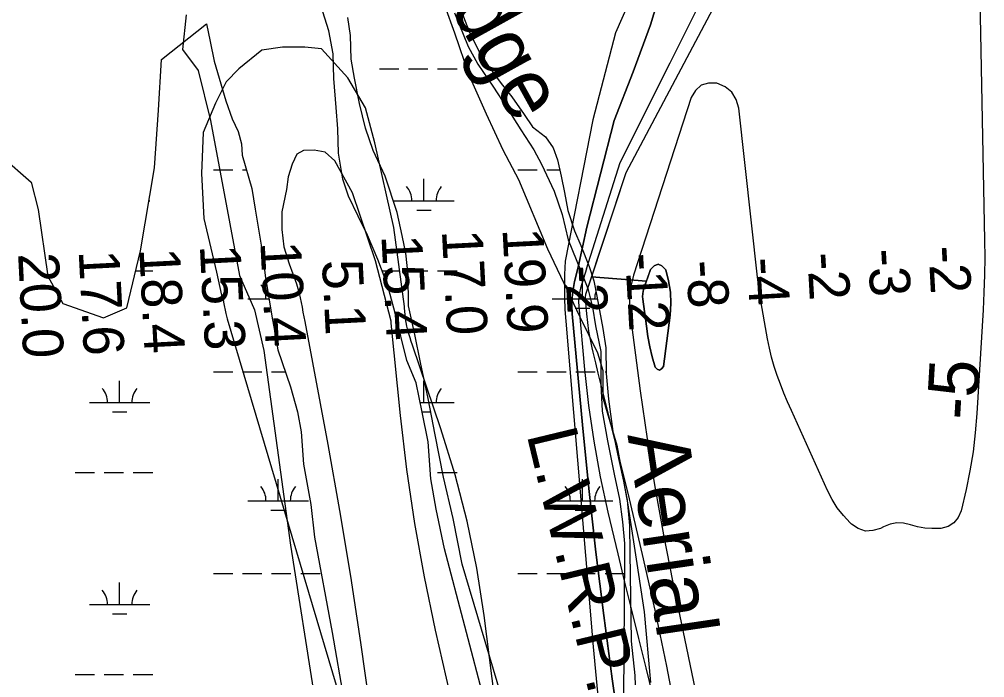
# Model space of a CAD drawing. Extents: x 3535183 to 3573198, y 534952 to 560562.
# Drawn here: x 3550386 to 3551978, y 556961 to 558046 of the extents above; entities that cross this region are included whole.
import ezdxf

# ---------------------------------------------------------------- set-up
doc = ezdxf.new("R2010")
doc.units = 0
for name, color, linetype in [('V-RIVR-EDGE', 7, 'Continuous'), ('V-RIVR-IDEN', 7, 'Continuous'), ('V-RIVR-RANG', 7, 'Continuous'), ('V-SITE-VEGE', 7, 'Continuous'), ('V-TOPO-DPTH', 7, 'Continuous'), ('V-TOPO-MINR', 7, 'Continuous'), ('V-TOPO-MINR-IDEN', 7, 'Continuous'), ('V-TOPO-WATR', 7, 'Continuous'), ('V-TOPO-WATR-IDEN', 7, 'Continuous'), ('V-WETL-SWMP', 7, 'Continuous')]:
    doc.layers.add(name, color=color, linetype=linetype)

msp = doc.modelspace()

# ---------------------------------------------------------------- linework, layer by layer
at = {"layer": 'V-RIVR-EDGE'}
msp.add_lwpolyline([(3551088.3, 558068.1), (3551103.8, 558024.2), (3551127.7, 557955.1), (3551156.3, 557890.8), (3551183.8, 557831.3), (3551209.5, 557782.6), (3551257.2, 557667.9), (3551311, 557556.1), (3551339.7, 557496.6), (3551348.6, 557467.7), (3551348.5, 557422.7), (3551371.7, 557344.6), (3551389.5, 557249.7), (3551404.8, 557149.4), (3551416.7, 557070.1), (3551427.2, 556953.6)], dxfattribs=at)
at = {"layer": 'V-SITE-VEGE'}
for p, q in [((3550661.7, 558053.9), (3550655.6, 557996.5)), ((3550655.6, 557996.5), (3550681.3, 557961.9)), ((3550681.3, 557961.9), (3550701.6, 557879.8)), ((3550701.6, 557879.8), (3550749.7, 557624.2)), ((3550749.7, 557624.2), (3550774.4, 557567.6)), ((3550774.4, 557567.6), (3550789.9, 557500.5)), ((3550789.9, 557500.5), (3550833.7, 557179.6)), ((3550833.7, 557179.6), (3550903.9, 556732.3))]:
    msp.add_line(p, q, dxfattribs=at)
for points in [[(3551103.9, 558056.8), (3551126.7, 558001.7), (3551142.5, 557972.5), (3551167.2, 557936), (3551190.9, 557900), (3551213.7, 557864.5), (3551234.9, 557831.4), (3551247.3, 557807.6), (3551268.6, 557763.3), (3551281.6, 557724.8), (3551291.6, 557682.8), (3551312, 557633.1), (3551323.9, 557602.9), (3551331.5, 557572.2), (3551336.6, 557541.4), (3551345.2, 557499), (3551345.6, 557445.2), (3551347.3, 557400.8), (3551356.5, 557351.5), (3551367.6, 557296.9), (3551376.2, 557255.4), (3551381.3, 557218.3), (3551384.5, 557182.7), (3551384.6, 557165.1), (3551382.5, 556927.2)], [(3551226.2, 556781.1), (3551116.5, 557148.5), (3551101.8, 557223.7), (3551085.7, 557292), (3551072, 557361.8), (3551060.4, 557421.3), (3551048.2, 557480.8), (3551038.6, 557526.7), (3551028, 557574), (3551027.7, 557625.3), (3551024, 557660.9), (3551018, 557690.2), (3551009.4, 557727.8), (3550989.9, 557787.7), (3550970.1, 557830.1), (3550957.1, 557867.1), (3550947.6, 557907.6), (3550939, 557949.1), (3550933.9, 557980.8), (3550932.6, 558019.9), (3550928, 558049.2)]]:
    msp.add_lwpolyline(points, dxfattribs=at)
at = {"layer": 'V-TOPO-DPTH'}
for points in [[(3551786, 558630.2), (3551786.3, 558624.5), (3551786.7, 558611.2), (3551786.6, 558598), (3551785.8, 558584.8), (3551784.5, 558571.5), (3551782.8, 558558.3), (3551780.9, 558545.2), (3551778.8, 558532), (3551386.5, 557793.2), (3551329.9, 557622)], [(3551778.8, 558532), (3551386.5, 557793.2), (3551320.2, 557592.7), (3551319.5, 557589.2), (3551319.4, 557585.6), (3551321.7, 557560.9), (3551323.3, 557546.8), (3551325.3, 557532.7), (3551327.8, 557518.8), (3551330.8, 557504.9), (3551332.4, 557497.9), (3551336.5, 557480.5), (3551340.6, 557463.2), (3551344.8, 557445.9), (3551349.1, 557428.6), (3551391.9, 557256), (3551413.7, 557164.4), (3551434.4, 557072.6), (3551453.4, 556980.4), (3551471.3, 556888)], [(3551307.8, 557637.9), (3551322.1, 557703.9), (3551367.3, 557879.4), (3551398.8, 557959.9), (3551427.2, 558037.3), (3551447.5, 558104.9)], [(3550999.6, 557548.8), (3550973.9, 557648.2), (3550936.1, 557760.4), (3550906.8, 557813.2), (3550890.6, 557827.5), (3550872.9, 557830.6), (3550855.3, 557830.4), (3550844.1, 557823.9), (3550836.2, 557807.8), (3550829.9, 557786.9), (3550826.9, 557766), (3550819.1, 557729), (3550819.3, 557700.1), (3550822.8, 557671.2), (3550831.6, 557643.6)], [(3550831.6, 557643.6), (3550843.3, 557610.6), (3550845.7, 557603), (3550848, 557595.3), (3550849.8, 557587.5), (3550851.4, 557579.7), (3550852.8, 557571.9), (3550854.2, 557564), (3550855.7, 557556.1), (3550857.1, 557548.3), (3550895.1, 557345.5), (3550914.5, 557237.1), (3550932.7, 557128.4), (3550949.3, 557019.5), (3550964.7, 556910.4)], [(3551389.5, 554649.9), (3551285.5, 555428), (3551282.6, 555453.2), (3551280.9, 555478.5), (3551274.7, 555663.5), (3551274.3, 555678.7), (3551274.2, 555693.9), (3551274.5, 555709.1), (3551399.1, 556647.3), (3551399.3, 556673.9), (3551398.6, 556700.5), (3551396.5, 556726.9), (3551393.5, 556753.3), (3551364.2, 556959.6), (3551350.1, 557064), (3551337.1, 557168.5), (3551325.6, 557273.2), (3551315.2, 557378.1), (3551298.3, 557561.1), (3551297.7, 557574.5), (3551298, 557587.8), (3551299.6, 557601), (3551302.1, 557614.1), (3551307.8, 557637.9)], [(3551329.9, 557622), (3551420.5, 557614.7), (3551427.2, 557633.8), (3551433.5, 557640), (3551439.8, 557642.6), (3551446.1, 557639.9), (3551452.3, 557633.6), (3551457.1, 557615.2), (3551460.2, 557596.7)], [(3551460.2, 557596.7), (3551457.1, 557615.2), (3551452.3, 557633.6), (3551446.1, 557639.9), (3551439.8, 557642.6), (3551433.5, 557640), (3551427.2, 557633.8), (3551416.4, 557603), (3551415.2, 557598.6), (3551414.4, 557594.2), (3551414.3, 557589.7), (3551414.6, 557585.2), (3551420.5, 557540.7), (3551423.1, 557523.7), (3551426.3, 557506.7), (3551430.2, 557490), (3551434.7, 557473.3), (3551438.5, 557469.6), (3551442.1, 557468.1), (3551445.5, 557470.1), (3551448.7, 557474.4), (3551459.6, 557558.9), (3551460.8, 557577.9), (3551460.2, 557596.7)], [(3551329.4, 557620.4), (3551320.2, 557592.7), (3551319.5, 557589.2), (3551319.4, 557585.6), (3551321.7, 557560.9), (3551323.3, 557546.8), (3551325.3, 557532.7), (3551327.8, 557518.8), (3551330.8, 557504.9), (3551332.4, 557497.9), (3551336.5, 557480.5), (3551340.6, 557463.2), (3551344.8, 557445.9), (3551349.1, 557428.6), (3551391.9, 557256), (3551413.7, 557164.4), (3551434.4, 557072.6), (3551453.4, 556980.4), (3551471.3, 556888)], [(3551460.2, 557596.7), (3551460.8, 557577.9), (3551459.6, 557558.9), (3551448.7, 557474.4), (3551445.5, 557470.1), (3551442.1, 557468.1), (3551438.5, 557469.6), (3551434.7, 557473.3), (3551430.2, 557490), (3551426.3, 557506.7), (3551423.1, 557523.7), (3551420.5, 557540.7), (3551414.6, 557585.2), (3551414.3, 557589.7), (3551414.4, 557594.2), (3551415.2, 557598.6), (3551416.4, 557603), (3551419.8, 557612.5), (3551420.5, 557614.7), (3551329.9, 557622), (3551329.4, 557620.4)], [(3551139, 556749.9), (3551073, 557039.9), (3551054.7, 557127.6), (3551038.6, 557215.7), (3551025.7, 557304.3), (3551015, 557393.3), (3550999.6, 557545.6), (3550999.6, 557548.8)]]:
    msp.add_lwpolyline(points, dxfattribs=at)
at = {"layer": 'V-TOPO-MINR'}
for points in [[(3550576.4, 558620), (3550625.1, 558514.6), (3550680.2, 558449.2), (3550723.9, 558411), (3550769.1, 558377.6), (3550802.9, 558371.4), (3550889.7, 558362.4), (3550978.2, 558353.5), (3551064.9, 558354.1), (3551138.8, 558354.7), (3551185.3, 558358.3), (3551228.7, 558358.6), (3551286.6, 558346.2), (3551334.9, 558335.3), (3551378.5, 558310), (3551398, 558282.8), (3551417.5, 558250.8), (3551422.5, 558222), (3551422.8, 558181.8), (3551413.6, 558123.9), (3551369.4, 558024), (3551332, 557880.7), (3551286.6, 557648)], [(3551321.7, 557635.1), (3551377.5, 557810.4), (3551459.8, 557974.9), (3551504.1, 558063.6), (3551506.4, 558176), (3551502.7, 558241.9), (3551484.6, 558302.8), (3551466.6, 558342.8), (3551424.4, 558393.9), (3551392.1, 558422.5), (3551345.3, 558444.7), (3551300.4, 558441.1), (3551184.9, 558409.7), (3550985.9, 558388.9), (3550878.2, 558396.1), (3550823.5, 558416.5), (3550784.6, 558451.6), (3550757.1, 558485.1), (3550692, 558584.2), (3550671.2, 558620.7)], [(3551965, 558364.2), (3551978.2, 557682.5), (3551978.4, 557653.8), (3551978.1, 557625), (3551977.2, 557596.3), (3551975.8, 557567.6), (3551965.6, 557396.7), (3551962.9, 557365.1), (3551959.2, 557333.7), (3551954, 557302.5), (3551947.7, 557271.4), (3551939.6, 557236.1), (3551934.6, 557225.1), (3551927.7, 557216.3), (3551917.9, 557210.7), (3551906.3, 557207.4), (3551903.4, 557207.1), (3551891.3, 557207), (3551879.4, 557207.8), (3551867.7, 557210.1), (3551856.1, 557213.4), (3551844.7, 557215.8), (3551833.5, 557216.4), (3551822.5, 557214.2), (3551811.6, 557210.1), (3551806.7, 557207.5), (3551793.9, 557203.8), (3551781.6, 557203.1), (3551770, 557207.1), (3551758.7, 557214.3), (3551756.4, 557216.5), (3551745.3, 557228.5), (3551735.2, 557241.2), (3551726.6, 557255.1), (3551719, 557269.6), (3551659.7, 557401.5), (3551653.4, 557415.9), (3551647.4, 557430.3), (3551641.6, 557444.9), (3551636.2, 557459.6), (3551631.3, 557474.4), (3551626.9, 557489.4), (3551623.3, 557504.6), (3551620.2, 557519.9), (3551608.3, 557588.2), (3551607, 557596.5), (3551605.7, 557604.8), (3551604.6, 557613.1), (3551603.6, 557621.5), (3551572.9, 557900.2), (3551568.4, 557914.4), (3551561.4, 557926.4), (3551550.4, 557934.9), (3551536.9, 557941.1), (3551523, 557941), (3551510.9, 557937.6), (3551501.7, 557929.1), (3551494.3, 557917.3), (3551399.5, 557624.8), (3551395.5, 557608.8), (3551392.9, 557592.7), (3551392.6, 557576.4), (3551393.6, 557559.9), (3551410.4, 557434.1), (3551421.8, 557354.8), (3551434.4, 557275.7), (3551448.7, 557196.9), (3551464.1, 557118.3), (3551539.8, 556754.1)], [(3551447.5, 558104.9), (3551427.2, 558037.3), (3551398.8, 557959.9), (3551367.3, 557879.4), (3551322.1, 557703.9), (3551307.8, 557637.9)], [(3551021.5, 557573), (3551004, 557703.1), (3550972.5, 557842.6), (3550957.5, 557900.3), (3550928.3, 557949.9), (3550884.5, 557997.7), (3550857.2, 558000.7), (3550820.2, 558000.5), (3550786.5, 557995.4), (3550748.2, 557964.6), (3550727.5, 557943.5), (3550710.1, 557908), (3550689.6, 557859.7), (3550686.9, 557792.2), (3550690.7, 557718.3), (3550711.4, 557629.7)], [(3550999.6, 557548.8), (3550973.9, 557648.2), (3550936.1, 557760.4), (3550906.8, 557813.2), (3550890.6, 557827.5), (3550872.9, 557830.6), (3550855.3, 557830.4), (3550844.1, 557823.9), (3550836.2, 557807.8), (3550829.9, 557786.9), (3550826.9, 557766), (3550819.1, 557729), (3550819.3, 557700.1), (3550822.8, 557671.2), (3550831.6, 557643.6)], [(3550831.6, 557643.6), (3550843.3, 557610.6), (3550845.7, 557603), (3550848, 557595.3), (3550849.8, 557587.5), (3550851.4, 557579.7), (3550852.8, 557571.9), (3550854.2, 557564), (3550855.7, 557556.1), (3550857.1, 557548.3), (3550895.1, 557345.5), (3550914.5, 557237.1), (3550932.7, 557128.4), (3550949.3, 557019.5), (3550964.7, 556910.4)], [(3551286.6, 557648), (3551285.7, 557625.9), (3551285.3, 557606.6), (3551285.4, 557587.3), (3551286.2, 557568.1), (3551287.4, 557548.9), (3551333, 557012.1), (3551337.7, 556960), (3551342.8, 556907.9), (3551348.5, 556855.8), (3551354.5, 556803.8), (3551364.8, 556719.2), (3551365.8, 556709.5), (3551366.4, 556699.8), (3551366.6, 556690.1), (3551366.5, 556680.4), (3551238.3, 555762.8), (3551237.1, 555728.4), (3551236.5, 555694), (3551236.7, 555659.6), (3551237.5, 555625.2), (3551316, 554804.8)], [(3551307.8, 557637.9), (3551302.1, 557614.1), (3551299.6, 557601), (3551298, 557587.8), (3551297.7, 557574.5), (3551298.3, 557561.1), (3551315.2, 557378.1), (3551325.6, 557273.2), (3551337.1, 557168.5), (3551350.1, 557064), (3551364.2, 556959.6), (3551393.5, 556753.3), (3551396.5, 556726.9), (3551398.6, 556700.5), (3551399.3, 556673.9), (3551399.1, 556647.3), (3551274.5, 555709.1), (3551274.2, 555693.9), (3551274.3, 555678.7), (3551274.7, 555663.5), (3551280.9, 555478.5), (3551282.6, 555453.2), (3551285.5, 555428), (3551389.5, 554649.9)], [(3551460.2, 557596.7), (3551457.1, 557615.2), (3551452.3, 557633.6), (3551446.1, 557639.9), (3551439.8, 557642.6), (3551433.5, 557640), (3551427.2, 557633.8), (3551416.4, 557603), (3551415.2, 557598.6), (3551414.4, 557594.2), (3551414.3, 557589.7), (3551414.6, 557585.2), (3551420.5, 557540.7), (3551423.1, 557523.7), (3551426.3, 557506.7), (3551430.2, 557490), (3551434.7, 557473.3), (3551438.5, 557469.6), (3551442.1, 557468.1), (3551445.5, 557470.1), (3551448.7, 557474.4), (3551459.6, 557558.9), (3551460.8, 557577.9), (3551460.2, 557596.7)], [(3550711.4, 557629.7), (3550720, 557591.9), (3550720.8, 557589), (3550722.1, 557584.7), (3550722.9, 557581.8), (3550723.2, 557580.4), (3550727.2, 557561.7), (3550728.2, 557557.1), (3550729.1, 557552.6), (3550916.6, 556923.2)], [(3551321.7, 557635.1), (3551311.9, 557603.2), (3551310.1, 557595.8), (3551308.9, 557588.4), (3551308.6, 557580.9), (3551308.9, 557573.4), (3551318.4, 557469.5), (3551325.2, 557410.2), (3551333.6, 557351.2), (3551344.5, 557292.5), (3551357, 557234.2), (3551373.4, 557165.3), (3551384.6, 557118.8), (3551395.9, 557072.4), (3551407.4, 557026), (3551419, 556979.7), (3551419.5, 556977.8), (3551430.4, 556932.3)], [(3551193.3, 556748), (3551153.1, 557063.6), (3551140.7, 557141.8), (3551125.2, 557219.3), (3551105, 557295.7), (3551081.7, 557371.4), (3551034.6, 557509.5), (3551032.6, 557515.6), (3551030.7, 557521.7), (3551028.9, 557527.9), (3551027.2, 557534.1), (3551025.7, 557540.4), (3551024.4, 557546.7), (3551023.4, 557553), (3551022.6, 557559.4), (3551021.4, 557571.1), (3551021.5, 557573)], [(3551139, 556749.9), (3551073, 557039.9), (3551054.7, 557127.6), (3551038.6, 557215.7), (3551025.7, 557304.3), (3551015, 557393.3), (3550999.6, 557545.6), (3550999.6, 557548.8)]]:
    msp.add_lwpolyline(points, dxfattribs=at)
at = {"layer": 'V-TOPO-WATR'}
msp.add_lwpolyline([(3551778.8, 558532), (3551386.5, 557793.2), (3551320.2, 557592.7), (3551319.5, 557589.2), (3551319.4, 557585.6), (3551321.7, 557560.9), (3551323.3, 557546.8), (3551325.3, 557532.7), (3551327.8, 557518.8), (3551330.8, 557504.9), (3551332.4, 557497.9), (3551336.5, 557480.5), (3551340.6, 557463.2), (3551344.8, 557445.9), (3551349.1, 557428.6), (3551391.9, 557256), (3551413.7, 557164.4), (3551434.4, 557072.6), (3551453.4, 556980.4), (3551471.3, 556888)], dxfattribs=at)
at = {"layer": 'V-WETL-SWMP'}
for p, q in [((3550621, 557980.1), (3550695, 558038.9)), ((3550695, 558038.9), (3550700.9, 558009.8)), ((3550700.9, 558009.8), (3550707.7, 557977.2)), ((3550615.8, 557896.6), (3550621, 557980.1)), ((3550707.7, 557977.2), (3550726.9, 557912)), ((3550980.3, 557964.6), (3551012.3, 557964.6)), ((3551028.3, 557964.6), (3551060.3, 557964.6)), ((3551076.3, 557964.6), (3551108.3, 557964.6)), ((3550726.9, 557912), (3550737.2, 557882.5)), ((3550609.5, 557801.6), (3550615.8, 557896.6)), ((3550737.2, 557882.5), (3550747.4, 557861.6)), ((3550747.4, 557861.6), (3550752.6, 557841)), ((3550752.6, 557841), (3550753.9, 557822.3)), ((3550356.8, 557820.7), (3550405.7, 557778.2)), ((3550753.9, 557822.3), (3550769.9, 557767.6)), ((3550586.1, 557664.8), (3550609.5, 557801.6)), ((3550706.4, 557798.1), (3550738.4, 557798.1)), ((3550754.4, 557798.1), (3550761, 557798.1)), ((3551208.3, 557798.1), (3551240.3, 557798.1)), ((3551256.3, 557798.1), (3551277.6, 557798.1)), ((3551053.7, 557747.4), (3551053.7, 557783.4)), ((3550405.7, 557778.2), (3550417.6, 557733.1)), ((3550769.9, 557767.6), (3550775.2, 557733.4)), ((3550600.2, 557747.4), (3550601.9, 557747.4)), ((3551003.7, 557747.4), (3551103.7, 557747.4)), ((3550417.6, 557733.1), (3550433.4, 557623.2)), ((3550775.2, 557733.4), (3550787.7, 557660.8)), ((3551041.7, 557731.9), (3551065.7, 557731.9)), ((3550563.5, 557570.8), (3550586.1, 557664.8)), ((3550787.7, 557660.8), (3550791.9, 557624.2)), ((3550433.4, 557623.2), (3550458.1, 557578.2)), ((3550578.2, 557631.9), (3550606.4, 557631.9)), ((3550791.9, 557624.2), (3550802.8, 557557)), ((3550984.8, 557631.9), (3551012.3, 557631.9)), ((3551028.3, 557631.9), (3551060.3, 557631.9)), ((3551076.3, 557631.9), (3551108.3, 557631.9)), ((3551315.2, 557585.5), (3551315.2, 557621.5)), ((3550458.1, 557578.2), (3550525.4, 557554.3)), ((3550763.3, 557585.5), (3550798.2, 557585.5)), ((3551265.2, 557585.5), (3551339.7, 557585.5)), ((3550525.4, 557554.3), (3550563.5, 557570.8)), ((3550802.8, 557557), (3550807.3, 557533.3)), ((3551303.2, 557570.1), (3551327.2, 557570.1)), ((3550807.3, 557533.3), (3550812.6, 557501.5)), ((3550812.6, 557501.5), (3550833.6, 557440.9)), ((3550706.4, 557465.4), (3550738.4, 557465.4)), ((3550754.4, 557465.4), (3550786.4, 557465.4)), ((3550802.4, 557465.4), (3550825.1, 557465.4)), ((3551208.3, 557465.4), (3551240.3, 557465.4)), ((3551256.3, 557465.4), (3551288.3, 557465.4)), ((3551304.3, 557465.4), (3551336.3, 557465.4)), ((3551352.3, 557465.4), (3551354.4, 557465.4)), ((3550551.9, 557414.7), (3550551.9, 557450.7)), ((3551053.7, 557414.7), (3551053.7, 557450.7)), ((3550833.6, 557440.9), (3550845.2, 557399.4)), ((3550501.9, 557414.7), (3550601.9, 557414.7)), ((3551047.5, 557414.7), (3551103.7, 557414.7)), ((3550539.9, 557399.3), (3550563.9, 557399.3)), ((3550845.2, 557399.4), (3550851.2, 557366.8)), ((3551050.8, 557399.3), (3551065.7, 557399.3)), ((3550851.2, 557366.8), (3550855.1, 557313.5)), ((3550855.1, 557313.5), (3550867.2, 557246.7)), ((3550478.4, 557299.3), (3550510.4, 557299.3)), ((3550526.4, 557299.3), (3550558.4, 557299.3)), ((3550574.4, 557299.3), (3550606.4, 557299.3)), ((3550813.3, 557252.8), (3550813.3, 557288.8)), ((3551076.3, 557299.3), (3551108.3, 557299.3)), ((3551315.2, 557252.8), (3551315.2, 557288.8)), ((3550763.3, 557252.8), (3550863.3, 557252.8)), ((3550867.2, 557246.7), (3550873, 557192.7)), ((3551265.2, 557252.8), (3551365.2, 557252.8)), ((3550801.3, 557237.4), (3550825.3, 557237.4)), ((3551303.2, 557237.4), (3551327.2, 557237.4)), ((3550873, 557192.7), (3550902.1, 557036)), ((3550706.4, 557132.8), (3550738.4, 557132.8)), ((3550754.4, 557132.8), (3550786.4, 557132.8)), ((3550802.4, 557132.8), (3550834.4, 557132.8)), ((3550850.4, 557132.8), (3550882.4, 557132.8)), ((3551208.3, 557132.8), (3551240.3, 557132.8)), ((3551256.3, 557132.8), (3551288.3, 557132.8)), ((3551304.3, 557132.8), (3551336.3, 557132.8)), ((3551352.3, 557132.8), (3551384.3, 557132.8)), ((3550551.9, 557082), (3550551.9, 557118)), ((3550501.9, 557082), (3550601.9, 557082)), ((3550539.9, 557066.6), (3550563.9, 557066.6)), ((3550902.1, 557036), (3550924.6, 556907.5)), ((3550478.4, 556966.6), (3550510.4, 556966.6)), ((3550526.4, 556966.6), (3550558.4, 556966.6)), ((3550574.4, 556966.6), (3550606.4, 556966.6))]:
    msp.add_line(p, q, dxfattribs=at)
for points in [[(3551087.5, 557173.9), (3551073.9, 557239.2), (3551065.2, 557288.9), (3551060.4, 557349.9), (3551050.8, 557399.1), (3551040.7, 557447.4), (3551025.3, 557483.9), (3551006.2, 557562.3), (3550994.2, 557607.1), (3550977.8, 557650.5), (3550960.4, 557690.8), (3550945.1, 557722), (3550929.2, 557755.1), (3550919.8, 557782.8), (3550912.7, 557825.7), (3550911.4, 557865.7), (3550908.7, 557901.3), (3550905, 557948.6), (3550904.2, 557989.6), (3550896.6, 558027.6), (3550887.1, 558058.8)], [(3551117.5, 558054.6), (3551128.9, 558024.9), (3551145.8, 557991.3), (3551161.1, 557967.5), (3551180.8, 557940.8), (3551198.5, 557918.5), (3551219.2, 557889.3), (3551232.5, 557868.9), (3551254.1, 557852.5), (3551266.9, 557834.5), (3551273.9, 557815), (3551279.9, 557787.7), (3551285.5, 557760.9), (3551291.1, 557731.2), (3551302, 557697.6), (3551312.4, 557673.8), (3551326.4, 557639.2), (3551333.8, 557615.4), (3551338.9, 557590), (3551348.5, 557536.9), (3551353.6, 557505.2), (3551354.4, 557462.7), (3551358.1, 557420.3), (3551365.3, 557367.2), (3551374.4, 557322.8), (3551382.5, 557285.3), (3551388.6, 557254.1), (3551392.8, 557212.1), (3551393.1, 557167.2), (3551395.6, 557021.4), (3551401.3, 556964.9), (3551403.5, 556902.9)], [(3551154.4, 556918.9), (3551087.5, 557173.9)]]:
    msp.add_lwpolyline(points, dxfattribs=at)
for centre, start, end in [((3550998.5, 557747.9), 359.2282, 40.7718), ((3551109, 557747.9), 139.2282, 180.7718), ((3550758, 557586), 359.2282, 40.7718), ((3551259.9, 557586), 359.2282, 40.7718), ((3551370.4, 557586), 160.0295, 180.7718), ((3550496.6, 557415.2), 359.2282, 40.7718), ((3550607.1, 557415.2), 139.2282, 180.7718), ((3551109, 557415.2), 139.2282, 180.7718), ((3550758, 557253.3), 359.2282, 40.7718), ((3550868.5, 557253.3), 139.2282, 180.7718), ((3551259.9, 557253.3), 359.2282, 40.7718), ((3551370.4, 557253.3), 139.2282, 180.7718), ((3550496.6, 557082.5), 359.2282, 40.7718), ((3550607.1, 557082.5), 139.2282, 180.7718)]:
    msp.add_arc(centre, 35.2, start, end, dxfattribs=at)

# ---------------------------------------------------------------- texts
at = {"layer": 'V-RIVR-IDEN'}
for s, rotation, p in [('Water Edge', 298.9946, (3550862, 558488.4)), ('Aerial ', 278.4289, (3551389.2, 557361.3))]:
    msp.add_text(s, height=100, rotation=rotation, dxfattribs=at).set_placement(p)
at = {"layer": 'V-RIVR-RANG'}
for s, rotation, p in [('15.4', 272.9683, (3550983.5, 557689.9)), ('17.0', 272.9683, (3551083.2, 557698.3)), ('19.9', 272.9683, (3551183.2, 557701)), ('15.3', 272.9683, (3550684, 557673.7)), ('10.4', 272.9683, (3550783.8, 557679.1)), ('-2', 273.2469, (3551885.4, 557671.9)), ('20.0', 272.9683, (3550384.3, 557660.3)), ('17.6', 272.9683, (3550484.2, 557664.7)), ('18.4', 272.9683, (3550584.1, 557668.3)), ('-12', 273.2469, (3551385.3, 557660.1)), ('-2', 273.2469, (3551685.7, 557661)), ('-3', 273.2469, (3551785.6, 557667)), ('5.1', 272.9683, (3550885.5, 557649)), ('-2', 273.2469, (3551286.3, 557639.4)), ('-8', 273.2469, (3551486.1, 557648.1)), ('-4', 273.2469, (3551586, 557652.7))]:
    msp.add_text(s, height=67, rotation=rotation, dxfattribs=at).set_placement(p)
at = {"layer": 'V-TOPO-MINR-IDEN'}
msp.add_text('-5', height=83, rotation=86.5734, dxfattribs=at).set_placement((3551964.9, 557384.9))
at = {"layer": 'V-TOPO-WATR-IDEN'}
msp.add_text('L.W.R.P.', height=83, rotation=283.5582, dxfattribs=at).set_placement((3551222.7, 557362.5))

doc.saveas('drawing.dxf')
